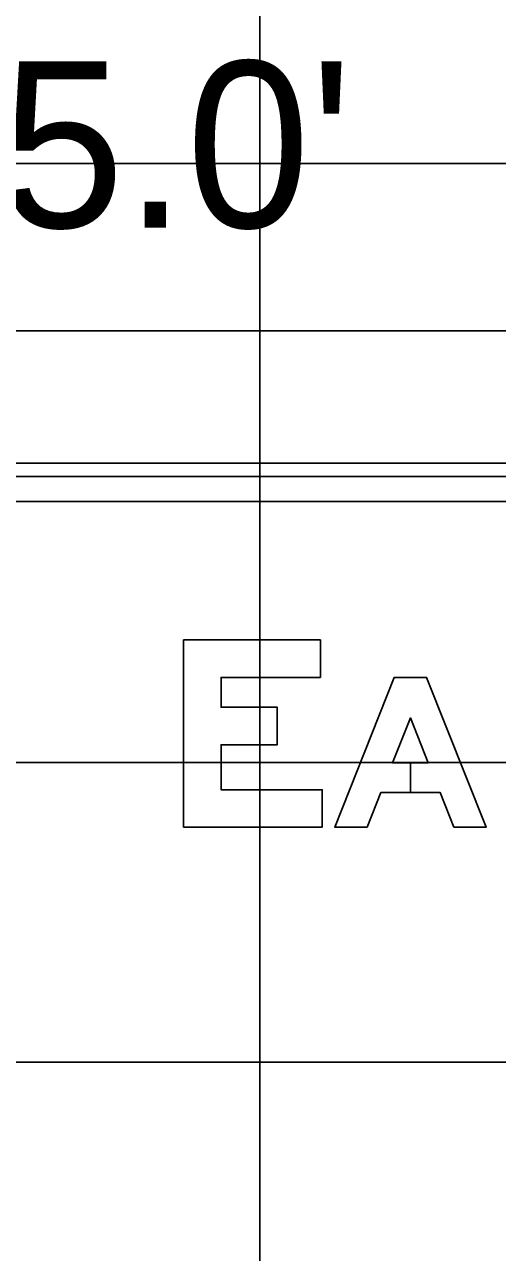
# Model space of a CAD drawing. Extents: x 1797809 to 2198143, y 249608 to 1237864.
# Drawn here: x 2195692.22 to 2195695.37, y 1237203.84 to 1237212.03 of the extents above; entities that cross this region are included whole.
import ezdxf

# ---------------------------------------------------------------- set-up
doc = ezdxf.new("R2010")
doc.units = 0
for name, color, linetype in [('GSBWFILL', 7, 'Continuous'), ('GSCOLORFILL', 7, 'Continuous'), ('GSDIMS', 7, 'Continuous'), ('GSOUTLINE', 7, 'Continuous'), ('GSSHT', 7, 'Continuous'), ('Level 55', 7, 'Continuous')]:
    doc.layers.add(name, color=color, linetype=linetype)

msp = doc.modelspace()

# ---------------------------------------------------------------- linework, layer by layer
at = {"layer": 'GSBWFILL'}
for points in [[(2195694.1912, 1237207.9259), (2195694.1912, 1237207.6759), (2195693.5287, 1237207.6759), (2195693.5287, 1237207.4759), (2195693.9037, 1237207.4759), (2195693.9037, 1237207.2259), (2195693.5287, 1237207.2259), (2195693.5287, 1237206.9259), (2195694.2037, 1237206.9259), (2195694.2037, 1237206.6759), (2195693.2787, 1237206.6759), (2195693.2787, 1237207.9259)], [(2195694.792, 1237207.1059), (2195694.792, 1237206.9059), (2195694.5936, 1237206.9059), (2195694.5022, 1237206.6759), (2195694.287, 1237206.6759), (2195694.6844, 1237207.6759), (2195694.8996, 1237207.6759), (2195695.297, 1237206.6759), (2195695.0818, 1237206.6759), (2195694.9904, 1237206.9059), (2195694.792, 1237206.9059), (2195694.792, 1237207.1059), (2195694.9109, 1237207.1059), (2195694.792, 1237207.4051), (2195694.6731, 1237207.1059)]]:
    msp.add_lwpolyline(points, close=True, dxfattribs=at)
at = {"layer": 'GSCOLORFILL'}
for p, q in [((2195699.537, 1237209.0176), (2195686.537, 1237209.0176)), ((2195686.537, 1237208.8509), (2195699.537, 1237208.8509))]:
    msp.add_line(p, q, dxfattribs=at)
for points in [[(2195694.1912, 1237207.9259), (2195694.1912, 1237207.6759), (2195693.5287, 1237207.6759), (2195693.5287, 1237207.4759), (2195693.9037, 1237207.4759), (2195693.9037, 1237207.2259), (2195693.5287, 1237207.2259), (2195693.5287, 1237206.9259), (2195694.2037, 1237206.9259), (2195694.2037, 1237206.6759), (2195693.2787, 1237206.6759), (2195693.2787, 1237207.9259)], [(2195694.792, 1237207.1059), (2195694.792, 1237206.9059), (2195694.5936, 1237206.9059), (2195694.5022, 1237206.6759), (2195694.287, 1237206.6759), (2195694.6844, 1237207.6759), (2195694.8996, 1237207.6759), (2195695.297, 1237206.6759), (2195695.0818, 1237206.6759), (2195694.9904, 1237206.9059), (2195694.792, 1237206.9059), (2195694.792, 1237207.1059), (2195694.9109, 1237207.1059), (2195694.792, 1237207.4051), (2195694.6731, 1237207.1059)]]:
    msp.add_lwpolyline(points, close=True, dxfattribs=at)
at = {"layer": 'GSDIMS'}
msp.add_line((2195685.537, 1237209.9904), (2195700.537, 1237209.9904), dxfattribs=at)
at = {"layer": 'GSOUTLINE'}
for points in [[(2195694.1912, 1237207.9259), (2195694.1912, 1237207.6759), (2195693.5287, 1237207.6759), (2195693.5287, 1237207.4759), (2195693.9037, 1237207.4759), (2195693.9037, 1237207.2259), (2195693.5287, 1237207.2259), (2195693.5287, 1237206.9259), (2195694.2037, 1237206.9259), (2195694.2037, 1237206.6759), (2195693.2787, 1237206.6759), (2195693.2787, 1237207.9259)], [(2195694.9904, 1237206.9059), (2195694.5936, 1237206.9059), (2195694.5022, 1237206.6759), (2195694.287, 1237206.6759), (2195694.6844, 1237207.6759), (2195694.8996, 1237207.6759), (2195695.297, 1237206.6759), (2195695.0818, 1237206.6759)], [(2195694.6731, 1237207.1059), (2195694.9109, 1237207.1059), (2195694.792, 1237207.4051)]]:
    msp.add_lwpolyline(points, close=True, dxfattribs=at)
at = {"layer": 'GSSHT'}
for p, q in [((2195693.7875, 1237163.1062), (2195693.7875, 1237223.1062)), ((2195657.7875, 1237211.1062), (2195787.7875, 1237211.1062)), ((2195657.7875, 1237209.1062), (2195787.7875, 1237209.1062)), ((2195657.7875, 1237207.1062), (2195787.7875, 1237207.1062)), ((2195657.7875, 1237205.1062), (2195787.7875, 1237205.1062))]:
    msp.add_line(p, q, dxfattribs=at)

# ---------------------------------------------------------------- texts
at = {"layer": 'Level 55'}
msp.add_text("15.0'", height=1.11046, dxfattribs=at).set_placement((2195691.2329, 1237210.6786))

doc.saveas('drawing.dxf')
